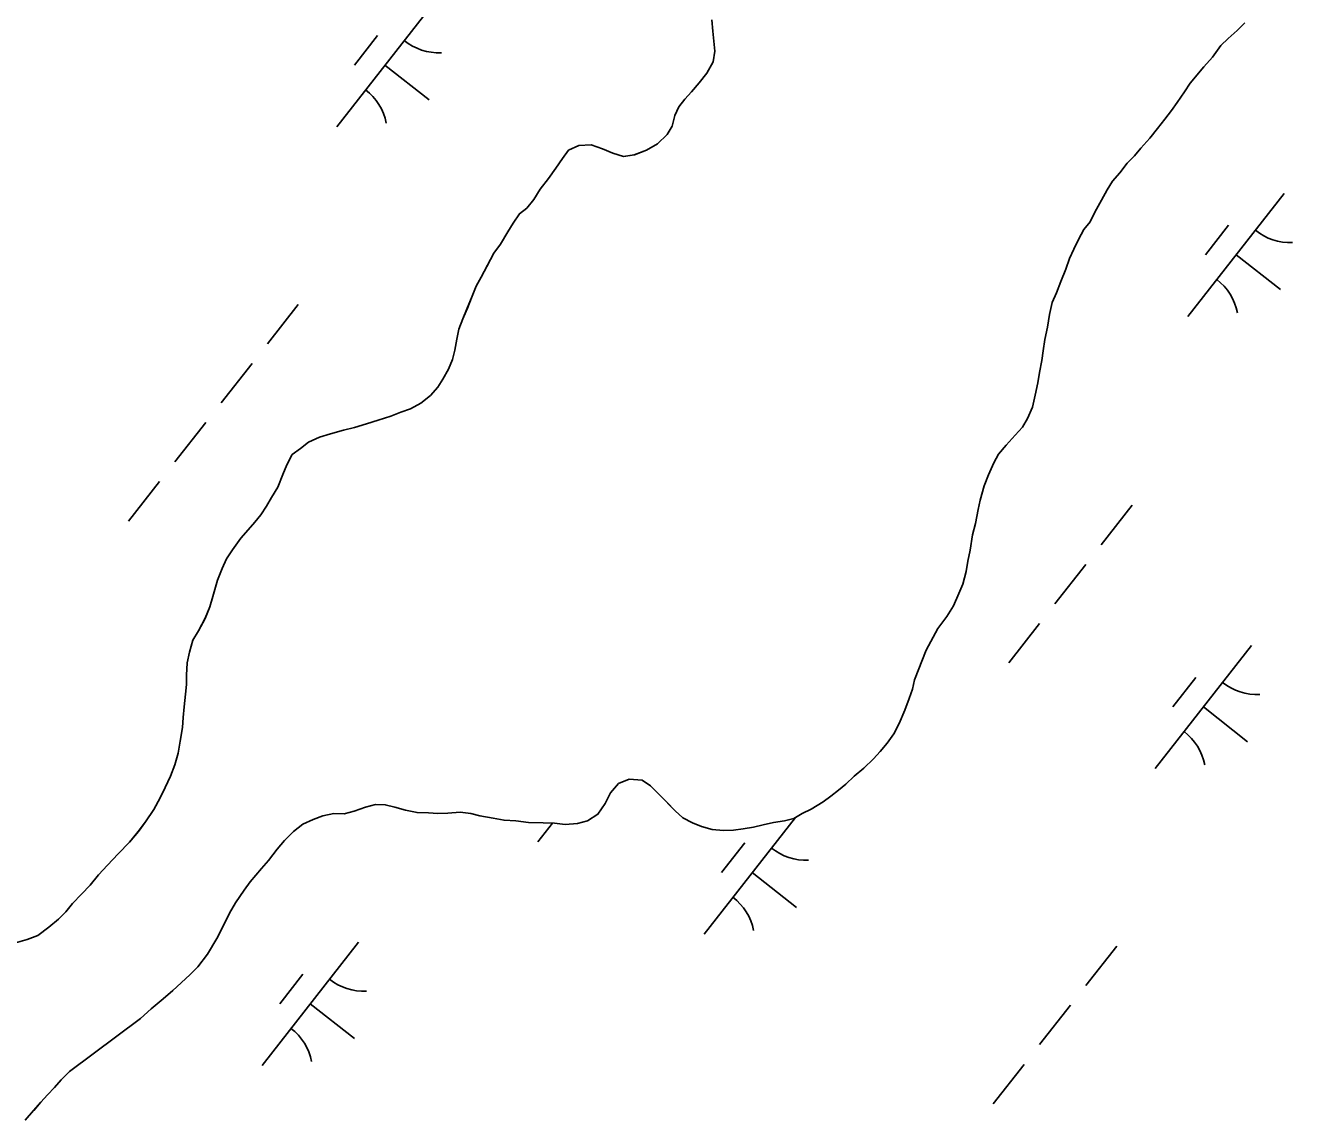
# Model space of a CAD drawing. Extents: x 3896831 to 3918110, y 171006 to 193349.
# Drawn here: x 3909230.4 to 3909635.8, y 177192.6 to 177543.1 of the extents above; entities that cross this region are included whole.
import ezdxf

# ---------------------------------------------------------------- set-up
doc = ezdxf.new("R2010")
doc.units = 0
for name, color, linetype in [('V-GRID-MAJR', 7, 'Continuous'), ('V-TOPO-SHOR', 7, 'Continuous'), ('V-WETL-SWMP', 7, 'Continuous')]:
    doc.layers.add(name, color=color, linetype=linetype)

msp = doc.modelspace()

# ---------------------------------------------------------------- linework, layer by layer
at = {"layer": 'V-GRID-MAJR'}
msp.add_spline([(3909752.76, 175802.03), (3909660.52, 181175.42), (3909556.5, 187235.56), (3909500.71, 190486.24)], degree=3, dxfattribs=at)
at = {"layer": 'V-TOPO-SHOR'}
for points in [[(3909620.5, 177543.98), (3909618.05, 177541.49), (3909615.2, 177538.89), (3909612.88, 177536.67), (3909610.14, 177532.99), (3909607.41, 177529.85), (3909605.22, 177527.23), (3909603.03, 177524.61), (3909601.24, 177521.85), (3909598.9, 177518.43), (3909597.11, 177515.93), (3909594.92, 177513.18), (3909592.59, 177510.16), (3909590.12, 177507.02), (3909587.26, 177503.88), (3909585.21, 177501.39), (3909582.89, 177499.04), (3909580.56, 177496.02), (3909578.23, 177493.27), (3909576.44, 177490.5), (3909574.64, 177487.21), (3909572.56, 177483.39), (3909571.03, 177480.35), (3909568.98, 177477.86), (3909567.31, 177474.7), (3909565.77, 177471.53), (3909564.38, 177468.63), (3909563.24, 177465.18), (3909561.69, 177461.22), (3909560.28, 177457.65), (3909558.88, 177454.48), (3909558, 177450.63), (3909557.39, 177446.64), (3909556.5, 177442.66), (3909556.02, 177439.07), (3909555.56, 177436.01), (3909554.81, 177432.16), (3909554.34, 177428.84), (3909553.46, 177424.86), (3909552.58, 177421.01), (3909551.04, 177417.44), (3909549.38, 177414.68), (3909547.06, 177412.06), (3909544.19, 177408.92), (3909541.73, 177406.04), (3909540.2, 177403.27), (3909538.52, 177399.44), (3909537.12, 177395.87), (3909535.82, 177391.36), (3909535.22, 177388.31), (3909534.33, 177383.8), (3909533.45, 177380.21), (3909532.68, 177375.3), (3909531.94, 177371.85), (3909531.34, 177368.52), (3909530.32, 177364.41), (3909529.06, 177361.51), (3909527.37, 177357.54), (3909525.17, 177354.12), (3909522.29, 177350.32), (3909518.54, 177343.33), (3909514.87, 177333.81), (3909514.15, 177330.89), (3909513.15, 177327.84), (3909511.74, 177324.14), (3909509.91, 177319.91), (3909508.25, 177316.61), (3909506.05, 177313.59), (3909503.86, 177310.98), (3909501.68, 177308.62), (3909498.68, 177305.62), (3909495.56, 177303.02), (3909492.84, 177300.54), (3909490.53, 177298.59), (3909488.09, 177296.64), (3909485.65, 177294.82), (3909481.74, 177292.51), (3909478.91, 177291.1), (3909476.21, 177289.56), (3909473.26, 177288.82), (3909469.78, 177288.23), (3909466.43, 177287.5), (3909463.35, 177286.76), (3909460, 177286.17), (3909456.93, 177285.83), (3909453.73, 177285.63), (3909450.13, 177285.98), (3909446.69, 177286.98), (3909443.78, 177288.11), (3909440.75, 177289.77), (3909438.26, 177291.96)], [(3909441.33, 177519.49), (3909443.51, 177521.84), (3909445.97, 177524.72), (3909448.43, 177527.87), (3909450.38, 177531.43), (3909450.98, 177534.88), (3909450.65, 177538.09), (3909450.32, 177541.3), (3909449.99, 177544.9)], [(3909227.24, 177249.74), (3909231, 177250.86), (3909234.36, 177252.12), (3909237.88, 177254.72), (3909241, 177257.32), (3909243.32, 177259.67), (3909245.51, 177262.29), (3909248.37, 177265.3), (3909251.1, 177268.17), (3909253.83, 177271.45), (3909256.7, 177274.59), (3909260.11, 177278.25), (3909263.65, 177281.9), (3909266.53, 177285.31), (3909268.86, 177288.46), (3909271.47, 177292.41), (3909273.55, 177296.1), (3909275.09, 177299.4), (3909276.77, 177303.1), (3909278.18, 177306.67), (3909279.32, 177310.38), (3909279.93, 177314.23), (3909280.69, 177318.61), (3909280.9, 177321.81), (3909281.23, 177325.27), (3909281.58, 177329.26), (3909281.91, 177332.32), (3909281.98, 177335.39), (3909282.2, 177339.25), (3909282.93, 177342.7), (3909283.95, 177346.54), (3909285.75, 177349.57), (3909287.96, 177353.53), (3909289.37, 177357.23), (3909290.38, 177360.54), (3909291.82, 177365.71), (3909293.37, 177369.41), (3909294.76, 177372.58), (3909296.69, 177375.47), (3909299.3, 177379.15), (3909301.62, 177381.77), (3909303.81, 177384.26), (3909305.73, 177386.61), (3909307.52, 177389.38), (3909309.18, 177392.14), (3909311.11, 177395.44), (3909312.8, 177399.53), (3909314.06, 177402.57), (3909315.73, 177405.87), (3909318.44, 177407.81), (3909321.02, 177409.89), (3909324.52, 177411.42), (3909328.01, 177412.55), (3909332.16, 177413.66), (3909335.65, 177414.52), (3909339.54, 177415.77), (3909343.3, 177416.89), (3909347.32, 177418.14), (3909350.55, 177419.4), (3909353.64, 177420.54), (3909356.88, 177422.34), (3909360, 177424.8), (3909362.32, 177427.42), (3909363.97, 177430.05), (3909365.77, 177433.22), (3909367.04, 177436.26), (3909367.77, 177439.31), (3909368.38, 177442.76), (3909369.11, 177445.95), (3909370.38, 177449.25), (3909371.79, 177452.69), (3909373.33, 177456.52), (3909374.6, 177459.69), (3909376.26, 177462.59), (3909378.06, 177466.02), (3909380.29, 177470.24), (3909382.35, 177473.13), (3909384.7, 177477.08), (3909386.49, 177479.85), (3909388.42, 177482.87), (3909390.86, 177484.69), (3909393.05, 177487.44), (3909395.12, 177490.73), (3909397.73, 177494.14), (3909400.06, 177497.43), (3909402.26, 177500.58), (3909404.18, 177503.2), (3909407.41, 177504.74), (3909411.42, 177504.92), (3909414.99, 177503.64), (3909418.29, 177502.24), (3909421.74, 177501.23), (3909425.21, 177501.7), (3909429.11, 177503.21), (3909432.62, 177505.27), (3909435.75, 177508.27), (3909437.28, 177510.91), (3909438.15, 177514.35), (3909439.41, 177517.13), (3909441.33, 177519.49)], [(3909438.26, 177291.96), (3909435.52, 177294.82), (3909433.3, 177297.13), (3909430.43, 177299.99), (3909427.67, 177301.78), (3909423.54, 177302.14), (3909420.18, 177300.74), (3909417.58, 177297.73), (3909415.91, 177294.3), (3909413.57, 177290.88), (3909410.2, 177288.82), (3909406.98, 177287.95), (3909403.1, 177287.63), (3909399.64, 177287.97), (3909396.05, 177288.18), (3909391.38, 177288.28), (3909387.26, 177288.77), (3909383.53, 177288.98), (3909380.08, 177289.58), (3909375.83, 177290.34), (3909372.91, 177291.07), (3909369.45, 177291.54), (3909365.58, 177291.22), (3909362.38, 177291.16), (3909359.32, 177291.36), (3909355.72, 177291.43), (3909352, 177292.18), (3909348.55, 177293.18), (3909345.5, 177293.92), (3909342.44, 177293.98), (3909339.22, 177293.11), (3909335.6, 177291.86), (3909332.38, 177290.99), (3909329.04, 177291.06), (3909325.56, 177290.33), (3909322.47, 177289.2), (3909319.11, 177287.67), (3909316.12, 177285.33), (3909313.26, 177282.46), (3909310.94, 177279.71), (3909308.19, 177276.03), (3909305.88, 177273.55), (3909302.32, 177269.22), (3909300.4, 177266.6), (3909297.64, 177262.52), (3909295.71, 177259.23), (3909293.34, 177254.48), (3909291.67, 177251.18), (3909288.63, 177246.18), (3909285.61, 177242.11), (3909283.02, 177239.5), (3909280.31, 177237.02), (3909277.59, 177234.55), (3909274.46, 177231.81), (3909270.67, 177228.69), (3909267.27, 177225.57), (3909244.51, 177208.58), (3909241.79, 177205.97), (3909239.73, 177203.48), (3909237.42, 177201.13), (3909235.37, 177198.77), (3909233.04, 177196.15), (3909230.31, 177193.01)]]:
    msp.add_lwpolyline(points, dxfattribs=at)
at = {"layer": 'V-WETL-SWMP'}
for p, q in [((3909360.84, 177550.06), (3909329.99, 177510.71)), ((3909450.32, 177541.3), (3909449.99, 177544.9)), ((3909620.5, 177543.98), (3909618.05, 177541.49)), ((3909343.04, 177539.87), (3909335.64, 177530.42)), ((3909450.98, 177534.88), (3909450.32, 177541.3)), ((3909615.2, 177538.89), (3909612.88, 177536.67)), ((3909618.05, 177541.49), (3909615.2, 177538.89)), ((3909450.38, 177531.43), (3909450.98, 177534.88)), ((3909612.88, 177536.67), (3909610.14, 177532.99)), ((3909448.43, 177527.87), (3909450.38, 177531.43)), ((3909610.14, 177532.99), (3909607.41, 177529.85)), ((3909345.42, 177530.39), (3909359.58, 177519.28)), ((3909445.97, 177524.72), (3909448.43, 177527.87)), ((3909607.41, 177529.85), (3909603.03, 177524.61)), ((3909443.51, 177521.84), (3909445.97, 177524.72)), ((3909603.03, 177524.61), (3909601.24, 177521.85)), ((3909439.41, 177517.13), (3909441.32, 177519.49)), ((3909441.32, 177519.49), (3909443.51, 177521.84)), ((3909601.24, 177521.85), (3909598.9, 177518.43)), ((3909438.15, 177514.35), (3909439.41, 177517.13)), ((3909597.11, 177515.93), (3909594.92, 177513.18)), ((3909598.9, 177518.43), (3909597.11, 177515.93)), ((3909435.75, 177508.27), (3909437.28, 177510.91)), ((3909437.28, 177510.91), (3909438.15, 177514.35)), ((3909594.92, 177513.18), (3909592.59, 177510.16)), ((3909432.62, 177505.27), (3909435.75, 177508.27)), ((3909590.12, 177507.02), (3909587.26, 177503.88)), ((3909592.59, 177510.16), (3909590.12, 177507.02)), ((3909402.26, 177500.58), (3909404.18, 177503.2)), ((3909404.18, 177503.2), (3909407.41, 177504.74)), ((3909407.41, 177504.74), (3909411.42, 177504.92)), ((3909411.42, 177504.92), (3909414.99, 177503.64)), ((3909414.99, 177503.64), (3909418.29, 177502.24)), ((3909425.22, 177501.69), (3909429.12, 177503.21)), ((3909429.12, 177503.21), (3909432.62, 177505.27)), ((3909587.26, 177503.88), (3909585.21, 177501.39)), ((3909400.06, 177497.42), (3909402.26, 177500.58)), ((3909418.29, 177502.24), (3909421.74, 177501.23)), ((3909421.74, 177501.23), (3909425.22, 177501.69)), ((3909582.89, 177499.04), (3909580.56, 177496.02)), ((3909585.21, 177501.39), (3909582.89, 177499.04)), ((3909397.72, 177494.14), (3909400.06, 177497.42)), ((3909580.56, 177496.02), (3909578.23, 177493.27)), ((3909393.05, 177487.44), (3909395.12, 177490.73)), ((3909395.12, 177490.73), (3909397.72, 177494.14)), ((3909576.44, 177490.51), (3909574.64, 177487.21)), ((3909578.23, 177493.27), (3909576.44, 177490.51)), ((3909390.86, 177484.68), (3909393.05, 177487.44)), ((3909574.64, 177487.21), (3909572.56, 177483.39)), ((3909633.15, 177489.4), (3909602.3, 177450.05)), ((3909386.49, 177479.84), (3909388.42, 177482.87)), ((3909388.42, 177482.87), (3909390.86, 177484.68)), ((3909572.56, 177483.39), (3909571.03, 177480.35)), ((3909384.7, 177477.08), (3909386.49, 177479.84)), ((3909571.03, 177480.35), (3909568.98, 177477.86)), ((3909615.35, 177479.21), (3909607.95, 177469.76)), ((3909382.35, 177473.13), (3909384.7, 177477.08)), ((3909567.31, 177474.7), (3909565.78, 177471.53)), ((3909568.98, 177477.86), (3909567.31, 177474.7)), ((3909376.26, 177462.59), (3909380.29, 177470.24)), ((3909380.29, 177470.24), (3909382.35, 177473.13)), ((3909565.78, 177471.53), (3909564.38, 177468.63)), ((3909564.38, 177468.63), (3909563.24, 177465.18)), ((3909617.73, 177469.73), (3909631.89, 177458.62)), ((3909374.6, 177459.69), (3909376.26, 177462.59)), ((3909563.24, 177465.18), (3909561.69, 177461.22)), ((3909373.33, 177456.52), (3909374.6, 177459.69)), ((3909561.69, 177461.22), (3909560.28, 177457.65)), ((3909317.7, 177453.9), (3909307.83, 177441.3)), ((3909371.78, 177452.69), (3909373.33, 177456.52)), ((3909558.88, 177454.48), (3909558, 177450.63)), ((3909560.28, 177457.65), (3909558.88, 177454.48)), ((3909370.38, 177449.25), (3909371.78, 177452.69)), ((3909558, 177450.63), (3909557.39, 177446.64)), ((3909368.38, 177442.76), (3909369.11, 177445.94)), ((3909369.11, 177445.94), (3909370.38, 177449.25)), ((3909557.39, 177446.64), (3909556.5, 177442.66)), ((3909367.77, 177439.31), (3909368.38, 177442.76)), ((3909556.5, 177442.66), (3909556.02, 177439.07)), ((3909367.04, 177436.26), (3909367.77, 177439.31)), ((3909556.02, 177439.07), (3909555.56, 177436.01)), ((3909302.9, 177435.01), (3909293.03, 177422.42)), ((3909365.77, 177433.22), (3909367.04, 177436.26)), ((3909555.56, 177436.01), (3909554.81, 177432.16)), ((3909362.32, 177427.42), (3909363.97, 177430.05)), ((3909363.97, 177430.05), (3909365.77, 177433.22)), ((3909554.81, 177432.16), (3909554.34, 177428.84)), ((3909360, 177424.8), (3909362.32, 177427.42)), ((3909554.34, 177428.84), (3909553.46, 177424.86)), ((3909353.64, 177420.54), (3909356.88, 177422.34)), ((3909356.88, 177422.34), (3909360, 177424.8)), ((3909553.46, 177424.86), (3909552.58, 177421.01)), ((3909343.3, 177416.89), (3909347.32, 177418.14)), ((3909347.32, 177418.14), (3909350.55, 177419.4)), ((3909350.55, 177419.4), (3909353.64, 177420.54)), ((3909551.04, 177417.44), (3909549.38, 177414.68)), ((3909552.58, 177421.01), (3909551.04, 177417.44)), ((3909288.09, 177416.12), (3909278.22, 177403.53)), ((3909328.01, 177412.55), (3909332.16, 177413.66)), ((3909332.16, 177413.66), (3909335.65, 177414.52)), ((3909335.65, 177414.52), (3909339.54, 177415.77)), ((3909339.54, 177415.77), (3909343.3, 177416.89)), ((3909549.38, 177414.68), (3909547.06, 177412.06)), ((3909318.44, 177407.81), (3909321.02, 177409.89)), ((3909321.02, 177409.89), (3909324.52, 177411.42)), ((3909324.52, 177411.42), (3909328.01, 177412.55)), ((3909547.06, 177412.06), (3909544.19, 177408.92)), ((3909314.06, 177402.57), (3909315.73, 177405.87)), ((3909315.73, 177405.87), (3909318.44, 177407.81)), ((3909541.73, 177406.04), (3909540.2, 177403.27)), ((3909544.19, 177408.92), (3909541.73, 177406.04)), ((3909312.8, 177399.53), (3909314.06, 177402.57)), ((3909540.2, 177403.27), (3909538.52, 177399.44)), ((3909273.29, 177397.23), (3909263.42, 177384.64)), ((3909311.11, 177395.44), (3909312.8, 177399.53)), ((3909538.52, 177399.44), (3909537.12, 177395.87)), ((3909309.18, 177392.14), (3909311.11, 177395.44)), ((3909537.12, 177395.87), (3909535.82, 177391.36)), ((3909305.73, 177386.62), (3909307.52, 177389.38)), ((3909307.52, 177389.38), (3909309.18, 177392.14)), ((3909535.82, 177391.36), (3909535.22, 177388.31)), ((3909584.47, 177389.66), (3909574.6, 177377.07)), ((3909303.81, 177384.26), (3909305.73, 177386.62)), ((3909535.22, 177388.31), (3909534.33, 177383.8)), ((3909299.3, 177379.15), (3909301.62, 177381.77)), ((3909301.62, 177381.77), (3909303.81, 177384.26)), ((3909534.33, 177383.8), (3909533.45, 177380.21)), ((3909296.69, 177375.47), (3909299.3, 177379.15)), ((3909533.45, 177380.21), (3909532.68, 177375.3)), ((3909294.76, 177372.58), (3909296.69, 177375.47)), ((3909532.68, 177375.3), (3909531.94, 177371.85)), ((3909291.82, 177365.71), (3909293.36, 177369.41)), ((3909293.36, 177369.41), (3909294.76, 177372.58)), ((3909531.94, 177371.85), (3909531.34, 177368.53)), ((3909569.66, 177370.77), (3909559.79, 177358.18)), ((3909290.38, 177360.54), (3909291.82, 177365.71)), ((3909531.34, 177368.53), (3909530.32, 177364.41)), ((3909289.37, 177357.23), (3909290.38, 177360.54)), ((3909529.06, 177361.51), (3909527.37, 177357.54)), ((3909530.32, 177364.41), (3909529.06, 177361.51)), ((3909287.96, 177353.52), (3909289.37, 177357.23)), ((3909527.37, 177357.54), (3909525.17, 177354.12)), ((3909285.75, 177349.57), (3909287.96, 177353.52)), ((3909525.17, 177354.12), (3909522.29, 177350.32)), ((3909283.95, 177346.54), (3909285.75, 177349.57)), ((3909522.29, 177350.32), (3909518.54, 177343.33)), ((3909554.86, 177351.88), (3909544.99, 177339.29)), ((3909282.93, 177342.7), (3909283.95, 177346.54)), ((3909622.67, 177344.84), (3909591.83, 177305.49)), ((3909282.2, 177339.25), (3909282.93, 177342.7)), ((3909518.54, 177343.33), (3909514.87, 177333.81)), ((3909281.98, 177335.39), (3909282.2, 177339.25)), ((3909281.58, 177329.26), (3909281.92, 177332.32)), ((3909281.92, 177332.32), (3909281.98, 177335.39)), ((3909514.87, 177333.81), (3909514.15, 177330.89)), ((3909604.88, 177334.65), (3909597.48, 177325.21)), ((3909281.23, 177325.27), (3909281.58, 177329.26)), ((3909514.15, 177330.89), (3909513.15, 177327.85)), ((3909280.89, 177321.81), (3909281.23, 177325.27)), ((3909511.74, 177324.14), (3909509.91, 177319.91)), ((3909513.15, 177327.85), (3909511.74, 177324.14)), ((3909607.25, 177325.17), (3909621.42, 177314.06)), ((3909280.69, 177318.61), (3909280.89, 177321.81)), ((3909509.91, 177319.91), (3909508.25, 177316.61)), ((3909279.93, 177314.23), (3909280.69, 177318.61)), ((3909508.25, 177316.61), (3909506.05, 177313.6)), ((3909279.32, 177310.38), (3909279.93, 177314.23)), ((3909506.05, 177313.6), (3909503.86, 177310.97)), ((3909278.18, 177306.67), (3909279.32, 177310.38)), ((3909501.68, 177308.62), (3909498.68, 177305.62)), ((3909503.86, 177310.97), (3909501.68, 177308.62)), ((3909276.77, 177303.1), (3909278.18, 177306.67)), ((3909498.68, 177305.62), (3909495.56, 177303.02)), ((3909275.09, 177299.4), (3909276.77, 177303.1)), ((3909420.18, 177300.74), (3909417.58, 177297.73)), ((3909423.54, 177302.14), (3909420.18, 177300.74)), ((3909427.67, 177301.78), (3909423.54, 177302.14)), ((3909430.43, 177299.99), (3909427.67, 177301.78)), ((3909433.3, 177297.13), (3909430.43, 177299.99)), ((3909492.84, 177300.54), (3909490.53, 177298.59)), ((3909495.56, 177303.02), (3909492.84, 177300.54)), ((3909271.47, 177292.41), (3909273.55, 177296.1)), ((3909273.55, 177296.1), (3909275.09, 177299.4)), ((3909417.58, 177297.73), (3909415.91, 177294.3)), ((3909438.26, 177291.96), (3909433.3, 177297.13)), ((3909488.09, 177296.64), (3909485.65, 177294.83)), ((3909490.53, 177298.59), (3909488.09, 177296.64)), ((3909268.86, 177288.46), (3909271.47, 177292.41)), ((3909335.59, 177291.86), (3909332.38, 177290.99)), ((3909339.22, 177293.11), (3909335.59, 177291.86)), ((3909342.44, 177293.98), (3909339.22, 177293.11)), ((3909345.5, 177293.91), (3909342.44, 177293.98)), ((3909348.56, 177293.18), (3909345.5, 177293.91)), ((3909352, 177292.18), (3909348.56, 177293.18)), ((3909355.72, 177291.43), (3909352, 177292.18)), ((3909369.45, 177291.54), (3909365.58, 177291.22)), ((3909372.91, 177291.07), (3909369.45, 177291.54)), ((3909415.91, 177294.3), (3909413.57, 177290.88)), ((3909440.75, 177289.77), (3909438.26, 177291.96)), ((3909481.74, 177292.51), (3909478.91, 177291.1)), ((3909485.65, 177294.83), (3909481.74, 177292.51)), ((3909266.52, 177285.31), (3909268.86, 177288.46)), ((3909319.11, 177287.67), (3909316.12, 177285.33)), ((3909322.47, 177289.2), (3909319.11, 177287.67)), ((3909325.56, 177290.33), (3909322.47, 177289.2)), ((3909329.04, 177291.06), (3909325.56, 177290.33)), ((3909332.38, 177290.99), (3909329.04, 177291.06)), ((3909359.32, 177291.36), (3909355.72, 177291.43)), ((3909362.38, 177291.16), (3909359.32, 177291.36)), ((3909365.58, 177291.22), (3909362.38, 177291.16)), ((3909375.83, 177290.34), (3909372.91, 177291.07)), ((3909380.08, 177289.58), (3909375.83, 177290.34)), ((3909383.53, 177288.98), (3909380.08, 177289.58)), ((3909387.26, 177288.77), (3909383.53, 177288.98)), ((3909391.38, 177288.28), (3909387.26, 177288.77)), ((3909396.05, 177288.18), (3909391.38, 177288.28)), ((3909399.02, 177288.01), (3909394.34, 177282.03)), ((3909399.64, 177287.97), (3909396.05, 177288.18)), ((3909403.1, 177287.63), (3909399.64, 177287.97)), ((3909406.98, 177287.95), (3909403.1, 177287.63)), ((3909410.2, 177288.82), (3909406.98, 177287.95)), ((3909413.57, 177290.88), (3909410.2, 177288.82)), ((3909443.78, 177288.11), (3909440.75, 177289.77)), ((3909446.69, 177286.98), (3909443.78, 177288.11)), ((3909476.77, 177289.88), (3909447.5, 177252.53)), ((3909466.43, 177287.5), (3909463.35, 177286.76)), ((3909469.78, 177288.23), (3909466.43, 177287.5)), ((3909473.26, 177288.82), (3909469.78, 177288.23)), ((3909476.21, 177289.56), (3909473.26, 177288.82)), ((3909478.91, 177291.1), (3909476.21, 177289.56)), ((3909263.65, 177281.91), (3909266.52, 177285.31)), ((3909316.12, 177285.33), (3909313.26, 177282.46)), ((3909450.13, 177285.97), (3909446.69, 177286.98)), ((3909453.73, 177285.63), (3909450.13, 177285.97)), ((3909456.93, 177285.83), (3909453.73, 177285.63)), ((3909460, 177286.17), (3909456.93, 177285.83)), ((3909463.35, 177286.76), (3909460, 177286.17)), ((3909260.11, 177278.25), (3909263.65, 177281.91)), ((3909310.94, 177279.71), (3909308.2, 177276.03)), ((3909313.26, 177282.46), (3909310.94, 177279.71)), ((3909460.55, 177281.69), (3909453.15, 177272.25)), ((3909256.7, 177274.59), (3909260.11, 177278.25)), ((3909308.2, 177276.03), (3909305.88, 177273.55)), ((3909251.1, 177268.17), (3909253.83, 177271.45)), ((3909253.83, 177271.45), (3909256.7, 177274.59)), ((3909305.88, 177273.55), (3909302.32, 177269.23)), ((3909462.92, 177272.21), (3909477.09, 177261.1)), ((3909248.37, 177265.3), (3909251.1, 177268.17)), ((3909302.32, 177269.23), (3909300.4, 177266.6)), ((3909245.51, 177262.29), (3909248.37, 177265.3)), ((3909300.4, 177266.6), (3909297.64, 177262.52)), ((3909241, 177257.32), (3909243.32, 177259.67)), ((3909243.32, 177259.67), (3909245.51, 177262.29)), ((3909295.71, 177259.23), (3909293.34, 177254.48)), ((3909297.64, 177262.52), (3909295.71, 177259.23)), ((3909237.88, 177254.72), (3909241, 177257.32)), ((3909231, 177250.86), (3909234.36, 177252.12)), ((3909234.36, 177252.12), (3909237.88, 177254.72)), ((3909291.67, 177251.18), (3909288.63, 177246.18)), ((3909293.34, 177254.48), (3909291.67, 177251.18)), ((3909227.24, 177249.74), (3909231, 177250.86)), ((3909336.95, 177249.94), (3909306.11, 177210.58)), ((3909579.54, 177248.68), (3909569.67, 177236.09)), ((3909288.63, 177246.18), (3909285.61, 177242.11)), ((3909283.02, 177239.5), (3909277.59, 177234.55)), ((3909285.61, 177242.11), (3909283.02, 177239.5)), ((3909319.16, 177239.74), (3909311.76, 177230.3)), ((3909274.46, 177231.81), (3909270.66, 177228.69)), ((3909277.59, 177234.55), (3909274.46, 177231.81)), ((3909270.66, 177228.69), (3909267.27, 177225.57)), ((3909321.53, 177230.26), (3909335.7, 177219.16)), ((3909564.74, 177229.79), (3909554.87, 177217.2)), ((3909267.27, 177225.57), (3909244.51, 177208.58)), ((3909549.93, 177210.9), (3909540.06, 177198.31)), ((3909244.51, 177208.58), (3909241.79, 177205.97)), ((3909239.73, 177203.48), (3909237.42, 177201.13)), ((3909241.79, 177205.97), (3909239.73, 177203.48)), ((3909235.37, 177198.77), (3909233.05, 177196.15)), ((3909237.42, 177201.13), (3909235.37, 177198.77)), ((3909233.05, 177196.15), (3909230.31, 177193.01))]:
    msp.add_line(p, q, dxfattribs=at)
for centre, start, end in [((3909362.64, 177551.98), 231.1403, 272.6839), ((3909328.56, 177508.5), 11.1403, 52.6839), ((3909634.95, 177491.32), 231.1403, 272.6839), ((3909600.87, 177447.84), 11.1403, 52.6839), ((3909624.48, 177346.76), 231.1403, 272.6839), ((3909590.4, 177303.28), 11.1403, 52.6839), ((3909480.14, 177293.8), 231.1403, 272.6839), ((3909446.07, 177250.32), 11.1403, 52.6839), ((3909338.75, 177251.85), 231.1403, 272.6839), ((3909304.68, 177208.37), 11.1403, 52.6839)]:
    msp.add_arc(centre, 17.62, start, end, dxfattribs=at)

doc.saveas('drawing.dxf')
